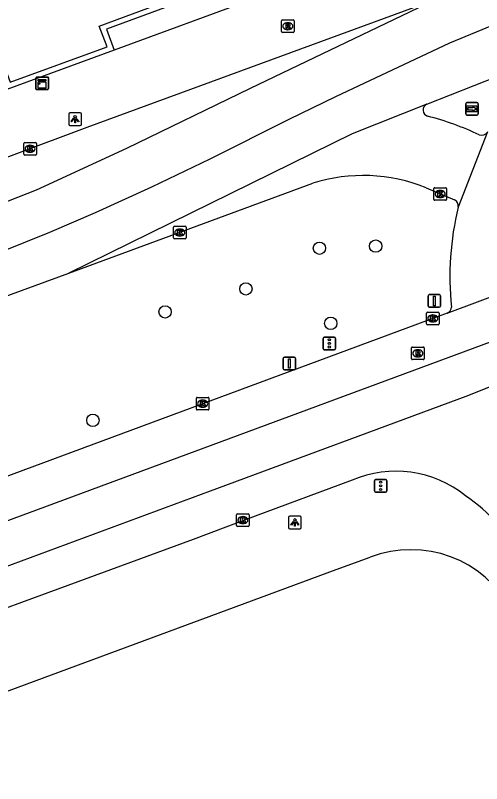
# Model space of a CAD drawing. Extents: x 160806 to 161707, y 383697 to 384148.
# Drawn here: x 161014.5 to 161051.4, y 383811.4 to 383872.3 of the extents above; entities that cross this region are included whole.
import ezdxf

# ---------------------------------------------------------------- set-up
doc = ezdxf.new("R2010")
doc.units = 0
for name, color, linetype in [('IMGEO_Boom', 7, 'Continuous'), ('IMGEO_Kast', 7, 'Continuous'), ('IMGEO_Kolk', 7, 'Continuous'), ('IMGEO_Lichtpunt', 7, 'Continuous'), ('IMGEO_Muur', 7, 'Continuous'), ('IMGEO_Portaal', 7, 'Continuous'), ('IMGEO_Rijbaan_lokaal_gesloten', 7, 'Continuous'), ('IMGEO_Rioolput', 7, 'Continuous'), ('IMGEO_Verkeersbordpaal', 7, 'Continuous'), ('IMGEO_Verkeersregelinstallatiepaal', 7, 'Continuous'), ('IMGEO_Voetpad_open', 7, 'Continuous'), ('IMGEO_Wegwijzer', 7, 'Continuous')]:
    doc.layers.add(name, color=color, linetype=linetype)

msp = doc.modelspace()

# ---------------------------------------------------------------- linework, layer by layer
at = {"layer": 'IMGEO_Boom'}
for centre in [(161038.582, 383853.828), (161043.04, 383853.996), (161032.744, 383850.607), (161026.335, 383848.777), (161039.475, 383847.871), (161020.61, 383840.176)]:
    msp.add_circle(centre, 0.489, dxfattribs=at)
at = {"layer": 'IMGEO_Kast'}
for p, q in [((161016.089, 383866.49), (161016.089, 383867.331)), ((161016.089, 383867.331), (161016.089, 383866.49)), ((161016.164, 383867.415), (161017.005, 383867.415)), ((161017.005, 383867.415), (161016.164, 383867.415)), ((161017.089, 383867.34), (161017.089, 383866.499)), ((161017.089, 383866.499), (161017.089, 383867.34)), ((161017.014, 383866.415), (161016.173, 383866.415)), ((161016.173, 383866.415), (161017.014, 383866.415))]:
    msp.add_line(p, q, dxfattribs=at)
for points in [[(161016.284, 383867.205), (161016.884, 383867.205), (161016.884, 383867.12), (161016.284, 383867.12), (161016.284, 383867.205)], [(161016.284, 383867.03), (161016.884, 383867.03), (161016.884, 383866.541), (161016.284, 383866.541), (161016.284, 383867.03)]]:
    msp.add_lwpolyline(points, dxfattribs=at)
msp.add_circle((161016.368, 383866.879), 0.0377, dxfattribs=at)
for centre, start, end in [((161016.167, 383867.337), 92.4484, 184.28452), ((161016.167, 383867.337), 92.4484, 184.28452), ((161017.011, 383867.337), 2.4484, 94.28452), ((161017.011, 383867.337), 2.4484, 94.28452), ((161016.167, 383866.493), 182.4484, 274.28452), ((161016.167, 383866.493), 182.4484, 274.28452), ((161017.011, 383866.493), 272.4484, 4.28452), ((161017.011, 383866.493), 272.4484, 4.28452)]:
    msp.add_arc(centre, 0.0779, start, end, dxfattribs=at)
at = {"layer": 'IMGEO_Kolk'}
for p, q in [((161015.128, 383861.298), (161015.128, 383862.15)), ((161015.203, 383862.224), (161016.055, 383862.224)), ((161016.129, 383862.15), (161016.129, 383861.298)), ((161015.616, 383862.004), (161015.641, 383862.004)), ((161016.055, 383861.224), (161015.203, 383861.224)), ((161015.639, 383861.444), (161015.614, 383861.444)), ((161047.652, 383857.707), (161047.652, 383858.559)), ((161047.727, 383858.633), (161048.579, 383858.633)), ((161048.653, 383858.559), (161048.653, 383857.707)), ((161048.163, 383857.853), (161048.138, 383857.853)), ((161048.14, 383858.413), (161048.165, 383858.413)), ((161048.579, 383857.633), (161047.727, 383857.633)), ((161027.01, 383854.649), (161027.01, 383855.501)), ((161027.085, 383855.575), (161027.937, 383855.575)), ((161028.011, 383855.501), (161028.011, 383854.649)), ((161027.498, 383855.355), (161027.523, 383855.355)), ((161027.937, 383854.575), (161027.085, 383854.575)), ((161027.521, 383854.795), (161027.496, 383854.795)), ((161047.146, 383848.76), (161047.998, 383848.76)), ((161047.071, 383847.834), (161047.071, 383848.686)), ((161047.559, 383848.54), (161047.584, 383848.54)), ((161048.072, 383848.686), (161048.072, 383847.834)), ((161047.998, 383847.76), (161047.146, 383847.76)), ((161047.582, 383847.98), (161047.557, 383847.98)), ((161028.816, 383841.07), (161028.816, 383841.922)), ((161028.891, 383841.996), (161029.743, 383841.996)), ((161029.304, 383841.776), (161029.329, 383841.776)), ((161029.817, 383841.922), (161029.817, 383841.07)), ((161029.743, 383840.996), (161028.891, 383840.996)), ((161029.327, 383841.216), (161029.302, 383841.216)), ((161032.008, 383831.835), (161032.008, 383832.687)), ((161032.083, 383832.761), (161032.935, 383832.761)), ((161032.496, 383832.541), (161032.521, 383832.541)), ((161033.009, 383832.687), (161033.009, 383831.835)), ((161032.935, 383831.761), (161032.083, 383831.761)), ((161032.519, 383831.981), (161032.494, 383831.981))]:
    msp.add_line(p, q, dxfattribs=at)
for points in [[(161015.128, 383861.298), (161015.128, 383862.15)], [(161015.203, 383862.224), (161016.055, 383862.224)], [(161016.129, 383862.15), (161016.129, 383861.298)], [(161015.449, 383861.924), (161015.572, 383861.924), (161015.572, 383861.773), (161015.702, 383861.924), (161015.866, 383861.924), (161015.72, 383861.773), (161015.873, 383861.524), (161015.721, 383861.524), (161015.636, 383861.688), (161015.572, 383861.621), (161015.572, 383861.524), (161015.449, 383861.524), (161015.449, 383861.924)], [(161016.055, 383861.224), (161015.203, 383861.224)], [(161047.652, 383857.707), (161047.652, 383858.559)], [(161047.727, 383858.633), (161048.579, 383858.633)], [(161048.653, 383858.559), (161048.653, 383857.707)], [(161047.973, 383858.333), (161048.096, 383858.333), (161048.096, 383858.182), (161048.226, 383858.333), (161048.39, 383858.333), (161048.244, 383858.182), (161048.397, 383857.933), (161048.245, 383857.933), (161048.16, 383858.097), (161048.096, 383858.03), (161048.096, 383857.933), (161047.973, 383857.933), (161047.973, 383858.333)], [(161048.579, 383857.633), (161047.727, 383857.633)], [(161027.01, 383854.649), (161027.01, 383855.501)], [(161027.085, 383855.575), (161027.937, 383855.575)], [(161028.011, 383855.501), (161028.011, 383854.649)], [(161027.331, 383855.275), (161027.454, 383855.275), (161027.454, 383855.124), (161027.584, 383855.275), (161027.748, 383855.275), (161027.602, 383855.124), (161027.755, 383854.875), (161027.603, 383854.875), (161027.518, 383855.039), (161027.454, 383854.972), (161027.454, 383854.875), (161027.331, 383854.875), (161027.331, 383855.275)], [(161027.937, 383854.575), (161027.085, 383854.575)], [(161047.146, 383848.76), (161047.998, 383848.76)], [(161047.071, 383847.834), (161047.071, 383848.686)], [(161047.392, 383848.46), (161047.515, 383848.46), (161047.515, 383848.309), (161047.645, 383848.46), (161047.809, 383848.46), (161047.663, 383848.309), (161047.816, 383848.06), (161047.664, 383848.06), (161047.579, 383848.224), (161047.515, 383848.157), (161047.515, 383848.06), (161047.392, 383848.06), (161047.392, 383848.46)], [(161048.072, 383848.686), (161048.072, 383847.834)], [(161047.998, 383847.76), (161047.146, 383847.76)], [(161028.816, 383841.07), (161028.816, 383841.922)], [(161028.891, 383841.996), (161029.743, 383841.996)], [(161029.137, 383841.696), (161029.26, 383841.696), (161029.26, 383841.545), (161029.39, 383841.696), (161029.554, 383841.696), (161029.408, 383841.545), (161029.561, 383841.296), (161029.409, 383841.296), (161029.324, 383841.46), (161029.26, 383841.393), (161029.26, 383841.296), (161029.137, 383841.296), (161029.137, 383841.696)], [(161029.817, 383841.922), (161029.817, 383841.07)], [(161029.743, 383840.996), (161028.891, 383840.996)], [(161032.008, 383831.835), (161032.008, 383832.687)], [(161032.083, 383832.761), (161032.935, 383832.761)], [(161032.329, 383832.461), (161032.452, 383832.461), (161032.452, 383832.31), (161032.582, 383832.461), (161032.746, 383832.461), (161032.6, 383832.31), (161032.753, 383832.061), (161032.601, 383832.061), (161032.516, 383832.225), (161032.452, 383832.158), (161032.452, 383832.061), (161032.329, 383832.061), (161032.329, 383832.461)], [(161033.009, 383832.687), (161033.009, 383831.835)], [(161032.935, 383831.761), (161032.083, 383831.761)]]:
    msp.add_lwpolyline(points, dxfattribs=at)
for centre, start, end in [((161015.205, 383862.148), 91.55205, 178.44795), ((161015.205, 383862.148), 91.55205, 178.44795), ((161016.053, 383862.148), 1.55205, 88.44795), ((161016.053, 383862.148), 1.55205, 88.44795), ((161015.205, 383861.3), 181.55205, 268.44795), ((161015.205, 383861.3), 181.55205, 268.44795), ((161016.053, 383861.3), 271.55205, 358.44795), ((161016.053, 383861.3), 271.55205, 358.44795), ((161047.729, 383858.557), 91.55205, 178.44795), ((161047.729, 383858.557), 91.55205, 178.44795), ((161048.577, 383858.557), 1.55205, 88.44795), ((161048.577, 383858.557), 1.55205, 88.44795), ((161047.729, 383857.709), 181.55205, 268.44795), ((161047.729, 383857.709), 181.55205, 268.44795), ((161048.577, 383857.709), 271.55205, 358.44795), ((161048.577, 383857.709), 271.55205, 358.44795), ((161027.087, 383855.499), 91.55205, 178.44795), ((161027.087, 383855.499), 91.55205, 178.44795), ((161027.935, 383855.499), 1.55205, 88.44795), ((161027.935, 383855.499), 1.55205, 88.44795), ((161027.087, 383854.651), 181.55205, 268.44795), ((161027.087, 383854.651), 181.55205, 268.44795), ((161027.935, 383854.651), 271.55205, 358.44795), ((161027.935, 383854.651), 271.55205, 358.44795), ((161047.148, 383848.684), 91.55205, 178.44795), ((161047.148, 383848.684), 91.55205, 178.44795), ((161047.996, 383848.684), 1.55205, 88.44795), ((161047.996, 383848.684), 1.55205, 88.44795), ((161047.148, 383847.836), 181.55205, 268.44795), ((161047.148, 383847.836), 181.55205, 268.44795), ((161047.996, 383847.836), 271.55205, 358.44795), ((161047.996, 383847.836), 271.55205, 358.44795), ((161028.893, 383841.92), 91.55205, 178.44795), ((161028.893, 383841.92), 91.55205, 178.44795), ((161029.741, 383841.92), 1.55205, 88.44795), ((161029.741, 383841.92), 1.55205, 88.44795), ((161028.893, 383841.072), 181.55205, 268.44795), ((161028.893, 383841.072), 181.55205, 268.44795), ((161029.741, 383841.072), 271.55205, 358.44795), ((161029.741, 383841.072), 271.55205, 358.44795), ((161032.085, 383832.685), 91.55205, 178.44795), ((161032.085, 383832.685), 91.55205, 178.44795), ((161032.933, 383832.685), 1.55205, 88.44795), ((161032.933, 383832.685), 1.55205, 88.44795), ((161032.085, 383831.837), 181.55205, 268.44795), ((161032.085, 383831.837), 181.55205, 268.44795), ((161032.933, 383831.837), 271.55205, 358.44795), ((161032.933, 383831.837), 271.55205, 358.44795)]:
    msp.add_arc(centre, 0.0765, start, end, dxfattribs=at)
for centre, major_axis, ratio, start_param, end_param in [((161015.615, 383861.724), (-0.387, 0.002), 0.722429, 4.712389, 7.853982), ((161015.64, 383861.724), (-0.39, 0.002), 0.717154, 1.570796, 4.712389), ((161048.139, 383858.133), (-0.387, 0.002), 0.722429, 4.712389, 7.853982), ((161048.164, 383858.133), (-0.39, 0.002), 0.717154, 1.570796, 4.712389), ((161027.497, 383855.075), (-0.387, 0.002), 0.722429, 4.712389, 7.853982), ((161027.522, 383855.075), (-0.39, 0.002), 0.717154, 1.570796, 4.712389), ((161047.558, 383848.26), (-0.387, 0.002), 0.722429, 4.712389, 7.853982), ((161047.583, 383848.26), (-0.39, 0.002), 0.717154, 1.570796, 4.712389), ((161029.303, 383841.496), (-0.387, 0.002), 0.722429, 4.712389, 7.853982), ((161029.328, 383841.496), (-0.39, 0.002), 0.717154, 1.570796, 4.712389), ((161032.495, 383832.261), (-0.387, 0.002), 0.722429, 4.712389, 7.853982), ((161032.52, 383832.261), (-0.39, 0.002), 0.717154, 1.570796, 4.712389)]:
    msp.add_ellipse(centre, major_axis=major_axis, ratio=ratio, start_param=start_param, end_param=end_param, dxfattribs=at)
at = {"layer": 'IMGEO_Lichtpunt'}
for p, q in [((161019.603, 383864.569), (161018.795, 383864.569)), ((161019.603, 383864.569), (161018.795, 383864.569)), ((161018.701, 383864.474), (161018.701, 383863.667)), ((161018.701, 383864.474), (161018.701, 383863.667)), ((161019.697, 383863.667), (161019.697, 383864.474)), ((161019.697, 383863.667), (161019.697, 383864.474)), ((161018.795, 383863.573), (161019.603, 383863.573)), ((161018.795, 383863.573), (161019.603, 383863.573)), ((161036.137, 383832.478), (161036.137, 383831.671)), ((161036.137, 383832.478), (161036.137, 383831.671)), ((161037.039, 383832.573), (161036.231, 383832.573)), ((161037.039, 383832.573), (161036.231, 383832.573)), ((161037.133, 383831.671), (161037.133, 383832.478)), ((161037.133, 383831.671), (161037.133, 383832.478)), ((161036.231, 383831.577), (161037.039, 383831.577)), ((161036.231, 383831.577), (161037.039, 383831.577))]:
    msp.add_line(p, q, dxfattribs=at)
for points in [[(161019.075, 383864.138), (161019.114, 383864.11), (161018.926, 383863.848), (161018.888, 383863.875), (161019.075, 383864.138)], [(161019.177, 383864.09), (161019.224, 383864.09), (161019.224, 383863.768), (161019.177, 383863.768), (161019.177, 383864.09)], [(161019.287, 383864.11), (161019.325, 383864.137), (161019.512, 383863.875), (161019.473, 383863.847), (161019.287, 383864.11)], [(161036.511, 383832.142), (161036.55, 383832.114), (161036.362, 383831.852), (161036.324, 383831.879), (161036.511, 383832.142)], [(161036.613, 383832.094), (161036.66, 383832.094), (161036.66, 383831.772), (161036.613, 383831.772), (161036.613, 383832.094)], [(161036.723, 383832.114), (161036.761, 383832.141), (161036.948, 383831.879), (161036.909, 383831.851), (161036.723, 383832.114)]]:
    msp.add_lwpolyline(points, dxfattribs=at)
for centre in [(161019.2, 383864.272), (161036.636, 383832.276)]:
    msp.add_circle(centre, 0.0994, dxfattribs=at)
for centre, start, end in [((161018.795, 383864.474), 90, 180), ((161018.795, 383864.474), 90, 180), ((161019.603, 383864.474), 0, 90), ((161019.603, 383864.474), 0, 90), ((161018.795, 383863.667), 180, 270), ((161018.795, 383863.667), 180, 270), ((161019.603, 383863.667), 270, 0), ((161019.603, 383863.667), 270, 360), ((161036.231, 383832.478), 90, 180), ((161036.231, 383832.478), 90, 180), ((161037.039, 383832.478), 0, 90), ((161037.039, 383832.478), 0, 90), ((161036.231, 383831.671), 180, 270), ((161036.231, 383831.671), 180, 270), ((161037.039, 383831.671), 270, 0), ((161037.039, 383831.671), 270, 360)]:
    msp.add_arc(centre, 0.0946, start, end, dxfattribs=at)
at = {"layer": 'IMGEO_Muur'}
for points in [[(160994.618, 383861.225), (160994.465, 383861.637), (161000, 383863.694), (161013.444, 383868.691), (161014.061, 383867), (161021.739, 383869.809), (161021.122, 383871.461), (161032.398, 383875.655), (161032.1, 383876.38), (161042.467, 383880.206), (161042.759, 383879.468), (161049.999, 383882.114), (161044.091, 383898.271), (161044.504, 383898.422)], [(161032.978, 383875.401), (161021.688, 383871.202), (161022.306, 383869.548)], [(161022.306, 383869.548), (161013.799, 383866.435)]]:
    msp.add_lwpolyline(points, dxfattribs=at)
at = {"layer": 'IMGEO_Portaal'}
for p, q in [((161047.195, 383849.247), (161047.195, 383850.047)), ((161047.195, 383850.047), (161047.195, 383849.247)), ((161047.295, 383850.147), (161048.085, 383850.147)), ((161048.085, 383850.147), (161047.295, 383850.147)), ((161048.185, 383850.047), (161048.185, 383849.247)), ((161048.185, 383849.247), (161048.185, 383850.047)), ((161048.085, 383849.147), (161047.295, 383849.147)), ((161047.295, 383849.147), (161048.085, 383849.147))]:
    msp.add_line(p, q, dxfattribs=at)
msp.add_lwpolyline([(161047.615, 383850.022), (161047.765, 383850.022), (161047.765, 383849.272), (161047.615, 383849.272), (161047.615, 383850.022)], dxfattribs=at)
for centre, start, end in [((161047.295, 383850.047), 90, 180), ((161047.295, 383850.047), 90, 180), ((161048.085, 383850.047), 0, 90), ((161048.085, 383850.047), 360, 90), ((161047.295, 383849.247), 180, 270), ((161047.295, 383849.247), 180, 270), ((161048.085, 383849.247), 270, 0), ((161048.085, 383849.247), 270, 0)]:
    msp.add_arc(centre, 0.1, start, end, dxfattribs=at)
at = {"layer": 'IMGEO_Rijbaan_lokaal_gesloten'}
for points in [[(160964.422, 383835.435), (160992.741, 383845.886), (161007.926, 383851.482), (161013.403, 383853.559), (161017.186, 383855.101), (161020.824, 383856.668), (161025.299, 383858.701), (161029.909, 383860.935), (161036.178, 383864.074), (161039.869, 383865.874), (161048.92, 383870.119), (161052.706, 383871.695), (161058.385, 383874.003), (161123.856, 383898.429)], [(161130.73, 383875.543), (161100.785, 383864.404), (161068.088, 383852.305), (161054.975, 383847.445), (161009.318, 383830.547), (161001.838, 383827.792), (160966.768, 383814.836)], [(160967.32, 383840.343), (160984.554, 383846.68), (161007.976, 383855.258), (161016.145, 383858.473), (161023.317, 383861.771), (161033.104, 383866.532), (161047.675, 383873.552)], [(161047.675, 383873.552), (161020.131, 383863.407), (161003.574, 383857.215), (161000, 383855.921), (160986.157, 383850.924)], [(161047.092, 383865.253), (161054.618, 383868.227)], [(161047.092, 383865.253), (161041.176, 383862.907), (161018.713, 383851.854)], [(161051.9, 383863.053), (161049.586, 383857.091)], [(161018.713, 383851.854), (161038.047, 383858.993)], [(161047.033, 383858.62), (161049.299, 383857.675)], [(160965.586, 383832.2), (161000, 383844.934), (161014.16, 383850.173), (161018.713, 383851.854)], [(161048.71, 383848.68), (161053.934, 383850.623)], [(161048.71, 383848.68), (161010.322, 383834.458), (161000, 383830.636), (160965.623, 383817.907)], [(160967.931, 383811.718), (161000.642, 383823.738), (161029.952, 383834.573), (161050.221, 383842.097), (161054.918, 383843.967)], [(161041.168, 383835.417), (161032.546, 383832.218), (161028.555, 383830.723), (161000, 383820.253), (160969.022, 383808.791)]]:
    msp.add_lwpolyline(points, dxfattribs=at)
for centre, radius, start, end in [((161047.308, 383864.793), 0.508, 115.16573, 252.58313), ((161041.291, 383841.678), 23.378, 64.76117, 75.47007), ((161051.438, 383863.334), 0.541, 250.66277, 328.65621), ((161042.021, 383846.298), 13.302, 67.86451, 107.38164), ((161049.054, 383857.192), 0.541, 349.23067, 63.11187), ((161072.427, 383851.562), 23.501, 166.39174, 185.85828), ((161048.487, 383849.197), 0.563, 293.33853, 356.53425), ((161044.651, 383827.426), 8.717, 50.76667, 113.54955), ((161044.891, 383825.855), 9.853, 18.34526, 57.64283)]:
    msp.add_arc(centre, radius, start, end, dxfattribs=at)
at = {"layer": 'IMGEO_Rioolput'}
for p, q in [((161035.568, 383871.021), (161035.568, 383871.873)), ((161035.643, 383871.947), (161036.495, 383871.947)), ((161036.569, 383871.873), (161036.569, 383871.021)), ((161036.056, 383871.727), (161036.081, 383871.727)), ((161036.495, 383870.947), (161035.643, 383870.947)), ((161036.079, 383871.167), (161036.054, 383871.167)), ((161045.883, 383845.066), (161045.883, 383845.918)), ((161045.958, 383845.992), (161046.81, 383845.992)), ((161046.371, 383845.772), (161046.396, 383845.772)), ((161046.884, 383845.918), (161046.884, 383845.066)), ((161046.394, 383845.212), (161046.369, 383845.212)), ((161046.81, 383844.992), (161045.958, 383844.992))]:
    msp.add_line(p, q, dxfattribs=at)
for points in [[(161035.568, 383871.021), (161035.568, 383871.873)], [(161035.643, 383871.947), (161036.495, 383871.947)], [(161036.569, 383871.873), (161036.569, 383871.021)], [(161036.157, 383871.645), (161035.905, 383871.647), (161035.905, 383871.247)], [(161035.905, 383871.247), (161036.029, 383871.247), (161036.029, 383871.409), (161036.04, 383871.409)], [(161036.083, 383871.566), (161036.029, 383871.566), (161036.029, 383871.485)], [(161036.029, 383871.485), (161036.081, 383871.485)], [(161036.087, 383871.38), (161036.158, 383871.247), (161036.298, 383871.247), (161036.233, 383871.373)], [(161036.495, 383870.947), (161035.643, 383870.947)], [(161045.883, 383845.066), (161045.883, 383845.918)], [(161045.958, 383845.992), (161046.81, 383845.992)], [(161046.472, 383845.69), (161046.22, 383845.692), (161046.22, 383845.292)], [(161046.884, 383845.918), (161046.884, 383845.066)], [(161046.22, 383845.292), (161046.344, 383845.292), (161046.344, 383845.454), (161046.355, 383845.454)], [(161046.398, 383845.611), (161046.344, 383845.611), (161046.344, 383845.53)], [(161046.344, 383845.53), (161046.396, 383845.53)], [(161046.402, 383845.425), (161046.473, 383845.292), (161046.613, 383845.292), (161046.548, 383845.418)], [(161046.81, 383844.992), (161045.958, 383844.992)]]:
    msp.add_lwpolyline(points, dxfattribs=at)
for centre, radius, start, end in [((161035.645, 383871.871), 0.0765, 91.55205, 178.44795), ((161035.645, 383871.871), 0.0765, 91.55205, 178.44795), ((161036.493, 383871.871), 0.0765, 1.55205, 88.44795), ((161036.493, 383871.871), 0.0765, 1.55205, 88.44795), ((161036.039, 383871.356), 0.0533, 26.02933, 88.69889), ((161036.065, 383871.674), 0.19, 274.7715, 282.96867), ((161036.089, 383871.47), 0.0964, 77.00612, 93.18647), ((161036.103, 383871.527), 0.0378, 276.66336, 79.67722), ((161036.156, 383871.535), 0.109, 350.36119, 89.41601), ((161036.154, 383871.535), 0.112, 277.58423, 350.98172), ((161036.138, 383871.32), 0.108, 29.51342, 73.79051), ((161035.645, 383871.023), 0.0765, 181.55205, 268.44795), ((161035.645, 383871.023), 0.0765, 181.55205, 268.44795), ((161036.493, 383871.023), 0.0765, 271.55205, 358.44795), ((161036.493, 383871.023), 0.0765, 271.55205, 358.44795), ((161045.96, 383845.916), 0.0765, 91.55205, 178.44795), ((161045.96, 383845.916), 0.0765, 91.55205, 178.44795), ((161046.471, 383845.58), 0.109, 350.36119, 89.41601), ((161046.808, 383845.916), 0.0765, 1.55205, 88.44795), ((161046.808, 383845.916), 0.0765, 1.55205, 88.44795), ((161045.96, 383845.068), 0.0765, 181.55205, 268.44795), ((161045.96, 383845.068), 0.0765, 181.55205, 268.44795), ((161046.354, 383845.401), 0.0533, 26.02933, 88.69889), ((161046.38, 383845.719), 0.19, 274.7715, 282.96867), ((161046.404, 383845.515), 0.0964, 77.00612, 93.18647), ((161046.418, 383845.572), 0.0378, 276.66336, 79.67722), ((161046.469, 383845.58), 0.112, 277.58423, 350.98172), ((161046.453, 383845.365), 0.108, 29.51342, 73.79051), ((161046.808, 383845.068), 0.0765, 271.55205, 358.44795), ((161046.808, 383845.068), 0.0765, 271.55205, 358.44795)]:
    msp.add_arc(centre, radius, start, end, dxfattribs=at)
for centre, major_axis, ratio, start_param, end_param in [((161036.055, 383871.447), (-0.387, 0.002), 0.722429, 4.712389, 7.853982), ((161036.08, 383871.447), (-0.39, 0.002), 0.717154, 1.570796, 4.712389), ((161046.37, 383845.492), (-0.387, 0.002), 0.722429, 4.712389, 7.853982), ((161046.395, 383845.492), (-0.39, 0.002), 0.717154, 1.570796, 4.712389)]:
    msp.add_ellipse(centre, major_axis=major_axis, ratio=ratio, start_param=start_param, end_param=end_param, dxfattribs=at)
at = {"layer": 'IMGEO_Verkeersbordpaal'}
for p, q in [((161035.696, 383844.288), (161035.696, 383845.088)), ((161035.696, 383845.088), (161035.696, 383844.288)), ((161035.796, 383845.188), (161036.586, 383845.188)), ((161036.586, 383845.188), (161035.796, 383845.188)), ((161036.686, 383845.088), (161036.686, 383844.288)), ((161036.686, 383844.288), (161036.686, 383845.088)), ((161036.586, 383844.188), (161035.796, 383844.188)), ((161035.796, 383844.188), (161036.586, 383844.188))]:
    msp.add_line(p, q, dxfattribs=at)
msp.add_lwpolyline([(161036.116, 383845.063), (161036.266, 383845.063), (161036.266, 383844.313), (161036.116, 383844.313), (161036.116, 383845.063)], dxfattribs=at)
for centre, start, end in [((161035.796, 383845.088), 90, 180), ((161035.796, 383845.088), 90, 180), ((161036.586, 383845.088), 0, 90), ((161036.586, 383845.088), 360, 90), ((161035.796, 383844.288), 180, 270), ((161035.796, 383844.288), 180, 270), ((161036.586, 383844.288), 270, 0), ((161036.586, 383844.288), 270, 0)]:
    msp.add_arc(centre, 0.1, start, end, dxfattribs=at)
at = {"layer": 'IMGEO_Verkeersregelinstallatiepaal'}
for p, q in [((161038.866, 383845.879), (161038.866, 383846.679)), ((161038.866, 383846.679), (161038.866, 383845.879)), ((161038.966, 383846.779), (161039.756, 383846.779)), ((161039.756, 383846.779), (161038.966, 383846.779)), ((161039.856, 383846.679), (161039.856, 383845.879)), ((161039.856, 383845.879), (161039.856, 383846.679)), ((161039.756, 383845.779), (161038.966, 383845.779)), ((161038.966, 383845.779), (161039.756, 383845.779)), ((161042.937, 383834.583), (161042.937, 383835.383)), ((161042.937, 383835.383), (161042.937, 383834.583)), ((161043.037, 383835.483), (161043.827, 383835.483)), ((161043.827, 383835.483), (161043.037, 383835.483)), ((161043.927, 383835.383), (161043.927, 383834.583)), ((161043.927, 383834.583), (161043.927, 383835.383)), ((161043.827, 383834.483), (161043.037, 383834.483)), ((161043.037, 383834.483), (161043.827, 383834.483))]:
    msp.add_line(p, q, dxfattribs=at)
for centre in [(161039.361, 383846.569), (161039.361, 383846.279), (161039.361, 383845.989), (161043.432, 383835.273), (161043.432, 383834.983), (161043.432, 383834.693)]:
    msp.add_circle(centre, 0.085, dxfattribs=at)
for centre, start, end in [((161038.966, 383846.679), 90, 180), ((161038.966, 383846.679), 90, 180), ((161039.756, 383846.679), 0, 90), ((161039.756, 383846.679), 360, 90), ((161038.966, 383845.879), 180, 270), ((161038.966, 383845.879), 180, 270), ((161039.756, 383845.879), 270, 0), ((161039.756, 383845.879), 270, 0), ((161043.037, 383835.383), 90, 180), ((161043.037, 383835.383), 90, 180), ((161043.827, 383835.383), 0, 90), ((161043.827, 383835.383), 360, 90), ((161043.037, 383834.583), 180, 270), ((161043.037, 383834.583), 180, 270), ((161043.827, 383834.583), 270, 0), ((161043.827, 383834.583), 270, 0)]:
    msp.add_arc(centre, 0.1, start, end, dxfattribs=at)
at = {"layer": 'IMGEO_Voetpad_open'}
for points in [[(161032.978, 383875.401), (161033.547, 383873.71), (161022.306, 383869.548)], [(160972.133, 383803.285), (161000, 383813.59), (161039.894, 383828.343), (161042.601, 383829.309)]]:
    msp.add_lwpolyline(points, dxfattribs=at)
msp.add_arc((161045.845, 383820.887), 9.025, 28.41796, 111.06633, dxfattribs=at)
at = {"layer": 'IMGEO_Wegwijzer'}
for p, q in [((161050.179, 383864.484), (161050.179, 383865.284)), ((161050.179, 383865.284), (161050.179, 383864.484)), ((161050.279, 383865.384), (161051.069, 383865.384)), ((161051.069, 383865.384), (161050.279, 383865.384)), ((161051.169, 383865.284), (161051.169, 383864.484)), ((161051.169, 383864.484), (161051.169, 383865.284)), ((161051.069, 383864.384), (161050.279, 383864.384)), ((161050.279, 383864.384), (161051.069, 383864.384))]:
    msp.add_line(p, q, dxfattribs=at)
for points in [[(161050.28, 383865.116), (161051.068, 383865.116), (161051.068, 383864.652), (161050.28, 383864.652), (161050.28, 383865.116)], [(161050.345, 383864.968), (161050.345, 383864.884), (161050.345, 383864.8), (161050.756, 383864.8), (161050.756, 383864.717), (161051.003, 383864.884), (161050.756, 383865.051), (161050.756, 383864.968), (161050.345, 383864.968)]]:
    msp.add_lwpolyline(points, dxfattribs=at)
for centre, start, end in [((161050.279, 383865.284), 90, 180), ((161050.279, 383865.284), 90, 180), ((161051.069, 383865.284), 0, 90), ((161051.069, 383865.284), 360, 90), ((161050.279, 383864.484), 180, 270), ((161050.279, 383864.484), 180, 270), ((161051.069, 383864.484), 270, 0), ((161051.069, 383864.484), 270, 0)]:
    msp.add_arc(centre, 0.1, start, end, dxfattribs=at)

doc.saveas('drawing.dxf')
